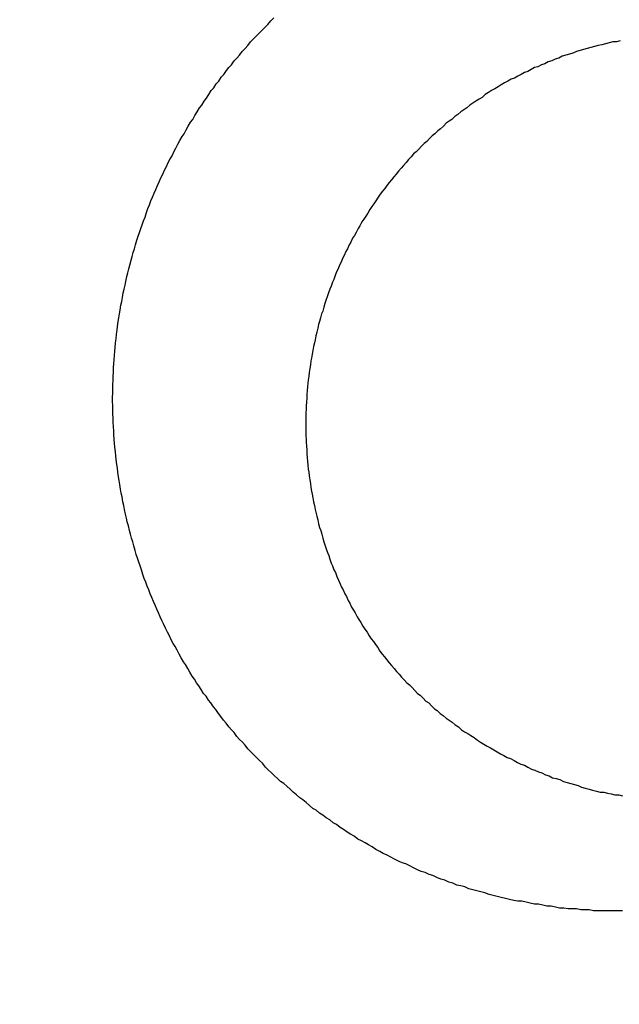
# Model space of a CAD drawing. Header units: millimetres. Extents: x -604189 to 881711, y -381903 to -7297.
# Tile 269 of 656: x -587976 to -587970, y -164054 to -164044. Entities that reach past the tile are written whole.
import ezdxf

# ---------------------------------------------------------------- set-up
doc = ezdxf.new("R2010")
doc.units = ezdxf.units.MM
doc.header["$LTSCALE"] = 100
doc.linetypes.add('0.5_0.5', pattern=[1, 0.5, -0.5])
doc.linetypes.add('ACAD_ISO04W100', pattern=[30.5, 24, -3, 0.5, -3])
doc.layers.get('Defpoints').update_dxf_attribs({"color": 30})
doc.layers.add('OPIS', color=7, linetype='Continuous')
doc.layers.add('strop osie', color=80, linetype='ACAD_ISO04W100', lineweight=5)
doc.styles.get("Standard").update_dxf_attribs({"font": 'romans.shx', "width": 0.5})
doc.dimstyles.new('1 50', dxfattribs={"dimtxt": 150, "dimasz": 80, "dimexe": 1, "dimexo": 1, "dimgap": 20, "dimtad": 1, "dimdec": 0, "dimlfac": 0.1, "dimtxsty": 'Standard', "dimblk": 'ARCHTICK', "dimcen": 200, "dimclrd": 2, "dimadec": 1, "dimazin": 0, "dimtfac": 1, "dimtdec": 0, "dimtmove": 0, "dimatfit": 3, "dimldrblk": 'ARCHTICK', "dimfxl": 120, "dimfxlon": 1, "dimtfill": 1, "dimarcsym": 0})

# ---------------------------------------------------------------- blocks, each defined once
blk = doc.blocks.new('_ArchTick')
at = {"layer": 'strop osie', "color": 0, "const_width": 0.15}
blk.add_lwpolyline([(-0.5, -0.5), (0.5, 0.5)], dxfattribs=at)
blk = doc.blocks.new('*D3294')
at = {"layer": 'Defpoints', "color": 0, "linetype": 'ByBlock', "lineweight": 5, "transparency": 16777216}
for p in [(-595783.126, -159420.303), (-593748.924, -159420.303), (-552118.935, -179940.303)]:
    blk.add_point(p, dxfattribs=at)
at = {"layer": 'OPIS', "color": 0, "linetype": 'Continuous', "lineweight": -2, "transparency": 16777216}
for p, q in [((-595723.126, -159420.303), (-595784.126, -159420.303)), ((-595723.126, -179940.303), (-595784.126, -179940.303))]:
    blk.add_line(p, q, dxfattribs=at)
at = {"layer": 'OPIS', "color": 2, "lineweight": -2, "transparency": 16777216}
blk.add_line((-595783.126, -179940.303), (-595783.126, -159420.303), dxfattribs=at)
at = {"layer": 'OPIS', "color": 2, "linetype": 'ByBlock', "lineweight": -2, "transparency": 16777216, "xscale": 80, "yscale": 80, "zscale": 80}
for p, rotation in [((-595783.126, -159420.303), 90), ((-595783.126, -179940.303), 270)]:
    blk.add_blockref('_ArchTick', p, dxfattribs=dict(at, rotation=rotation))
at = {"layer": 'OPIS', "color": 0, "linetype": 'ByBlock', "lineweight": 13, "transparency": 16777216, "insert": (-595878.126, -169680.303), "char_height": 150, "attachment_point": 5, "rotation": 90, "bg_fill": 3, "box_fill_scale": 1.1, "bg_fill_color": 256, "bg_fill_true_color": 13158600, "bg_fill_transparency": 0}
blk.add_mtext('2052', dxfattribs=at)

msp = doc.modelspace()

# ---------------------------------------------------------------- hatches: boundary and pattern name
at = {"layer": 'OPIS', "linetype": 'ByBlock', "lineweight": 15}
h = msp.add_hatch(dxfattribs=at)
h.set_pattern_fill('ANSI37', color=0, scale=80, angle=45)
h.set_pattern_definition([(90, (-306927.96, 32475.8), (-254, 0), []), (180, (-306927.96, 32475.8), (-3e-14, -254), [])])
edge = h.paths.add_edge_path()
edge.add_arc((-587934.086, -167378.931), 50, 0, 90)
edge.add_line((-587934.086, -167328.931), (-588139.086, -167328.93))
edge.add_arc((-588139.086, -167378.93), 50, 89.9996, 180)
edge.add_line((-588189.086, -167378.93), (-588189.086, -167822.93))
edge.add_arc((-588139.086, -167822.93), 50, 180, 270)
edge.add_line((-588139.086, -167872.93), (-587934.085, -167872.931))
edge.add_arc((-587934.086, -167822.931), 50, 270.0014, 360)
edge.add_line((-587884.086, -167822.931), (-587884.086, -167378.931))
edge = h.paths.add_edge_path()
edge.add_arc((-587934.086, -167378.931), 50, 0, 90)
edge.add_line((-587934.086, -167328.931), (-588139.086, -167328.93))
edge.add_arc((-588139.086, -167378.93), 50, 89.9996, 180)
edge.add_line((-588189.086, -167378.93), (-588189.086, -167822.93))
edge.add_arc((-588139.086, -167822.93), 50, 180, 270)
edge.add_line((-588139.086, -167872.93), (-587934.085, -167872.931))
edge.add_arc((-587934.086, -167822.931), 50, 270.0014, 360)
edge.add_line((-587884.086, -167822.931), (-587884.086, -167378.931))
edge = h.paths.add_edge_path()
edge.add_line((-588244.087, -167300.93), (-587769.086, -167300.93))
edge.add_line((-587769.086, -167300.93), (-587769.086, -167900.93))
edge.add_line((-587769.086, -167900.93), (-588243.789, -167900.93))
edge.add_arc((-588244.086, -167892.935), 8, 180, 272.1285, ccw=False)
edge.add_line((-588252.086, -167892.935), (-588252.086, -167308.93))
edge.add_arc((-588244.086, -167308.93), 8, 90.0036, 180, ccw=False)
h.paths.add_polyline_path([(-589864.932, -164217.829), (-589865.004, -164223.092), (-589865.079, -164228.355), (-589865.156, -164233.617), (-589865.235, -164238.88), (-589865.318, -164244.143), (-589865.402, -164249.406), (-589865.489, -164254.669), (-589865.579, -164259.931), (-589865.671, -164265.194), (-589865.766, -164270.457), (-589865.863, -164275.719), (-589865.962, -164280.982), (-589866.064, -164286.244), (-589866.169, -164291.506), (-589866.276, -164296.769), (-589866.386, -164302.031), (-589866.498, -164307.293), (-589866.613, -164312.556), (-589866.73, -164317.818), (-589866.85, -164323.08), (-589866.972, -164328.342), (-589867.097, -164333.604), (-589867.225, -164338.866), (-589867.355, -164344.127), (-589867.488, -164349.389), (-589867.623, -164354.651), (-589867.76, -164359.913), (-589867.901, -164365.174), (-589868.043, -164370.436), (-589868.189, -164375.697), (-589868.337, -164380.958), (-589868.487, -164386.22), (-589868.64, -164391.481), (-589868.795, -164396.742), (-589868.953, -164402.003), (-590219.489, -164402.003), (-590219.664, -164396.198), (-590219.835, -164390.392), (-590220.003, -164384.587), (-590220.168, -164378.781), (-590220.329, -164372.976), (-590220.488, -164367.17), (-590220.643, -164361.364), (-590220.796, -164355.558), (-590220.945, -164349.752), (-590221.092, -164343.946), (-590221.235, -164338.14), (-590221.375, -164332.334), (-590221.512, -164326.527), (-590221.646, -164320.721), (-590221.777, -164314.914), (-590221.904, -164309.108), (-590222.029, -164303.301), (-590222.151, -164297.495), (-590222.269, -164291.688), (-590222.385, -164285.881), (-590222.497, -164280.074), (-590222.606, -164274.267), (-590222.713, -164268.461), (-590222.816, -164262.653), (-590222.916, -164256.846), (-590223.014, -164251.039), (-590223.108, -164245.232), (-590223.199, -164239.425), (-590223.287, -164233.618), (-590223.372, -164227.81), (-590223.454, -164222.003), (-590223.533, -164216.196), (-590223.609, -164210.388), (-590223.682, -164204.581), (-590223.751, -164198.773), (-590223.818, -164192.966), (-590223.881, -164187.158), (-590223.941, -164181.35), (-590223.997, -164175.543), (-590224.051, -164169.735), (-590224.101, -164163.927), (-590224.147, -164158.12), (-590224.191, -164152.312), (-590224.231, -164146.504), (-590224.267, -164140.696), (-590224.301, -164134.888), (-590224.332, -164129.081), (-590224.361, -164123.273), (-590224.388, -164117.465), (-590224.413, -164111.657), (-590224.437, -164105.849), (-590224.459, -164100.041), (-590224.475, -164094.233), (-590224.48, -164088.425), (-590224.472, -164082.617), (-590224.448, -164076.809), (-590224.406, -164071.002), (-590224.347, -164065.194), (-590224.269, -164059.387), (-590224.171, -164053.58), (-590224.054, -164047.773), (-590223.917, -164041.967), (-590223.759, -164036.161), (-590223.581, -164030.356), (-590223.381, -164024.551), (-590223.159, -164018.747), (-590222.914, -164012.944), (-590222.642, -164007.143), (-590222.341, -164001.342), (-590222.009, -163995.544), (-590221.642, -163989.748), (-590221.238, -163983.954), (-590220.795, -163978.163), (-590220.304, -163972.376), (-590219.753, -163966.594), (-590219.129, -163960.82), (-590218.419, -163955.056), (-590217.605, -163949.306), (-590216.67, -163943.574), (-590215.596, -163937.865), (-590214.362, -163932.188), (-590212.941, -163926.557), (-590211.302, -163920.987), (-590209.416, -163915.495), (-590207.246, -163910.11), (-590204.744, -163904.869), (-590201.869, -163899.824), (-590198.582, -163895.036), (-590194.851, -163890.591), (-590190.671, -163886.563), (-590186.105, -163882.977), (-590181.224, -163879.833), (-590176.097, -163877.106), (-590170.784, -163874.761), (-590165.336, -163872.759), (-590159.785, -163871.064), (-590154.154, -163869.636), (-590148.468, -163868.44), (-590142.747, -163867.44), (-590137, -163866.603), (-590131.235, -163865.9), (-590125.458, -163865.297), (-590119.674, -163864.778), (-590113.884, -163864.334), (-590108.088, -163863.958), (-590102.289, -163863.646), (-590096.486, -163863.39), (-590090.681, -163863.186), (-590084.874, -163863.026), (-590079.068, -163862.906), (-590073.26, -163862.819), (-590067.453, -163862.761), (-590061.645, -163862.725), (-590055.837, -163862.707), (-590050.029, -163862.7), (-590044.221, -163862.698), (-590038.958, -163862.699), (-590033.694, -163862.704), (-590028.431, -163862.718), (-590023.167, -163862.744), (-590017.904, -163862.788), (-590012.641, -163862.852), (-590007.379, -163862.942), (-590002.117, -163863.062), (-589996.856, -163863.215), (-589991.596, -163863.407), (-589986.337, -163863.64), (-589981.081, -163863.919), (-589975.828, -163864.249), (-589970.579, -163864.634), (-589965.334, -163865.078), (-589960.096, -163865.587), (-589954.864, -163866.17), (-589949.645, -163866.847), (-589944.442, -163867.642), (-589939.263, -163868.578), (-589934.115, -163869.676), (-589929.013, -163870.965), (-589923.971, -163872.474), (-589919.009, -163874.23), (-589914.153, -163876.259), (-589909.436, -163878.591), (-589904.896, -163881.253), (-589900.585, -163884.268), (-589896.554, -163887.652), (-589892.857, -163891.394), (-589889.534, -163895.471), (-589886.574, -163899.824), (-589883.952, -163904.387), (-589881.64, -163909.114), (-589879.606, -163913.968), (-589877.817, -163918.918), (-589876.241, -163923.939), (-589874.854, -163929.016), (-589873.636, -163934.137), (-589872.564, -163939.29), (-589871.619, -163944.467), (-589870.784, -163949.663), (-589870.048, -163954.875), (-589869.397, -163960.099), (-589868.818, -163965.33), (-589868.302, -163970.568), (-589867.84, -163975.811), (-589867.421, -163981.058), (-589867.037, -163986.308), (-589866.685, -163991.559), (-589866.363, -163996.813), (-589866.067, -164002.068), (-589865.796, -164007.324), (-589865.549, -164012.582), (-589865.322, -164017.84), (-589865.116, -164023.1), (-589864.928, -164028.36), (-589864.759, -164033.621), (-589864.607, -164038.882), (-589864.472, -164044.144), (-589864.354, -164049.406), (-589864.252, -164054.668), (-589864.166, -164059.931), (-589864.096, -164065.194), (-589864.041, -164070.457), (-589864.001, -164075.72), (-589863.976, -164080.984), (-589863.964, -164086.247), (-589863.964, -164091.51), (-589863.974, -164096.774), (-589863.991, -164102.037), (-589864.012, -164107.301), (-589864.034, -164112.564), (-589864.057, -164117.828), (-589864.081, -164123.091), (-589864.107, -164128.354), (-589864.135, -164133.618), (-589864.165, -164138.881), (-589864.197, -164144.144), (-589864.232, -164149.408), (-589864.269, -164154.671), (-589864.31, -164159.934), (-589864.353, -164165.198), (-589864.399, -164170.461), (-589864.447, -164175.724), (-589864.498, -164180.987), (-589864.552, -164186.25), (-589864.609, -164191.513), (-589864.668, -164196.777), (-589864.73, -164202.04), (-589864.795, -164207.303), (-589864.862, -164212.566)])
h.paths.add_polyline_path([(-590463.924, -164407.051), (-587763.924, -164407.051), (-587763.924, -162910.783), (-590463.924, -162910.783)])
h.paths.add_polyline_path([(-590295.717, -164839.225), (-590289.91, -164839.127), (-590284.103, -164839.033), (-590278.295, -164838.942), (-590272.488, -164838.854), (-590266.681, -164838.769), (-590260.873, -164838.687), (-590255.066, -164838.608), (-590249.259, -164838.532), (-590243.451, -164838.459), (-590237.644, -164838.39), (-590231.836, -164838.323), (-590226.028, -164838.26), (-590220.221, -164838.2), (-590214.413, -164838.144), (-590208.605, -164838.09), (-590202.798, -164838.04), (-590196.99, -164837.994), (-590191.182, -164837.95), (-590185.374, -164837.91), (-590179.567, -164837.874), (-590173.759, -164837.84), (-590167.951, -164837.809), (-590162.143, -164837.78), (-590156.335, -164837.753), (-590150.527, -164837.728), (-590144.719, -164837.704), (-590138.912, -164837.682), (-590133.104, -164837.666), (-590127.296, -164837.661), (-590121.488, -164837.669), (-590115.68, -164837.693), (-590109.872, -164837.735), (-590104.065, -164837.794), (-590098.257, -164837.872), (-590092.45, -164837.97), (-590086.643, -164838.087), (-590080.837, -164838.224), (-590075.031, -164838.382), (-590069.226, -164838.56), (-590063.422, -164838.76), (-590057.618, -164838.982), (-590051.815, -164839.227), (-590046.013, -164839.499), (-590040.213, -164839.8), (-590034.415, -164840.132), (-590028.618, -164840.499), (-590022.825, -164840.903), (-590017.034, -164841.346), (-590011.246, -164841.837), (-590005.465, -164842.388), (-589999.691, -164843.012), (-589993.927, -164843.722), (-589988.176, -164844.536), (-589982.444, -164845.471), (-589976.736, -164846.545), (-589971.059, -164847.779), (-589965.428, -164849.2), (-589959.858, -164850.839), (-589954.366, -164852.725), (-589948.98, -164854.895), (-589943.739, -164857.397), (-589938.694, -164860.272), (-589933.906, -164863.559), (-589929.462, -164867.29), (-589925.433, -164871.47), (-589921.847, -164876.036), (-589918.704, -164880.917), (-589915.976, -164886.044), (-589913.631, -164891.357), (-589911.63, -164896.805), (-589909.934, -164902.356), (-589908.507, -164907.987), (-589907.31, -164913.673), (-589906.31, -164919.394), (-589905.474, -164925.141), (-589904.77, -164930.906), (-589904.168, -164936.683), (-589903.648, -164942.467), (-589903.204, -164948.257), (-589902.829, -164954.053), (-589902.516, -164959.852), (-589902.261, -164965.655), (-589902.056, -164971.46), (-589901.897, -164977.267), (-589901.776, -164983.073), (-589901.69, -164988.881), (-589901.631, -164994.688), (-589901.596, -165000.496), (-589901.577, -165006.304), (-589901.57, -165012.112), (-589901.569, -165017.92), (-589901.57, -165023.183), (-589901.575, -165028.447), (-589901.588, -165033.71), (-589901.615, -165038.974), (-589901.658, -165044.237), (-589901.723, -165049.5), (-589901.813, -165054.762), (-589901.932, -165060.024), (-589902.086, -165065.285), (-589902.277, -165070.545), (-589902.51, -165075.804), (-589902.79, -165081.06), (-589903.119, -165086.313), (-589903.504, -165091.562), (-589903.949, -165096.807), (-589904.458, -165102.045), (-589905.04, -165107.276), (-589905.717, -165112.496), (-589906.513, -165117.699), (-589907.448, -165122.878), (-589908.547, -165128.026), (-589909.836, -165133.128), (-589911.345, -165138.17), (-589913.1, -165143.132), (-589915.129, -165147.988), (-589917.461, -165152.705), (-589920.123, -165157.245), (-589923.139, -165161.556), (-589926.522, -165165.587), (-589930.265, -165169.284), (-589934.342, -165172.607), (-589938.694, -165175.567), (-589943.257, -165178.189), (-589947.985, -165180.501), (-589952.838, -165182.535), (-589957.788, -165184.324), (-589962.81, -165185.9), (-589967.887, -165187.287), (-589973.007, -165188.505), (-589978.16, -165189.577), (-589983.337, -165190.522), (-589988.534, -165191.357), (-589993.746, -165192.093), (-589998.969, -165192.744), (-590004.201, -165193.323), (-590009.439, -165193.839), (-590014.682, -165194.301), (-590019.929, -165194.72), (-590025.178, -165195.104), (-590030.43, -165195.456), (-590035.683, -165195.778), (-590040.938, -165196.074), (-590046.195, -165196.345), (-590051.452, -165196.592), (-590056.711, -165196.819), (-590061.97, -165197.025), (-590067.23, -165197.213), (-590072.491, -165197.382), (-590077.752, -165197.534), (-590083.014, -165197.669), (-590088.276, -165197.787), (-590093.539, -165197.889), (-590098.801, -165197.975), (-590104.064, -165198.045), (-590109.327, -165198.1), (-590114.591, -165198.14), (-590119.854, -165198.165), (-590125.118, -165198.177), (-590130.381, -165198.177), (-590135.644, -165198.167), (-590140.908, -165198.15), (-590146.171, -165198.129), (-590151.435, -165198.107), (-590156.698, -165198.084), (-590161.961, -165198.06), (-590167.225, -165198.034), (-590172.488, -165198.006), (-590177.752, -165197.976), (-590183.015, -165197.944), (-590188.278, -165197.909), (-590193.541, -165197.872), (-590198.805, -165197.831), (-590204.068, -165197.788), (-590209.331, -165197.742), (-590214.594, -165197.694), (-590219.858, -165197.643), (-590225.121, -165197.589), (-590230.384, -165197.532), (-590235.647, -165197.473), (-590240.91, -165197.411), (-590246.173, -165197.346), (-590251.436, -165197.279), (-590256.699, -165197.209), (-590261.962, -165197.137), (-590267.225, -165197.062), (-590272.488, -165196.985), (-590277.751, -165196.906), (-590283.014, -165196.823), (-590288.276, -165196.739), (-590293.539, -165196.652), (-590298.802, -165196.562), (-590304.064, -165196.47), (-590309.327, -165196.375), (-590314.59, -165196.278), (-590319.852, -165196.179), (-590325.115, -165196.077), (-590330.377, -165195.972), (-590335.639, -165195.865), (-590340.902, -165195.755), (-590346.164, -165195.643), (-590351.426, -165195.528), (-590356.688, -165195.411), (-590361.95, -165195.291), (-590367.212, -165195.169), (-590372.474, -165195.044), (-590377.736, -165194.916), (-590382.998, -165194.786), (-590388.26, -165194.653), (-590393.521, -165194.518), (-590398.783, -165194.381), (-590404.045, -165194.24), (-590409.306, -165194.098), (-590414.568, -165193.952), (-590419.829, -165193.804), (-590425.09, -165193.654), (-590430.351, -165193.501), (-590435.613, -165193.346), (-590440.874, -165193.188), (-590440.874, -164842.652), (-590435.068, -164842.477), (-590429.263, -164842.306), (-590423.457, -164842.138), (-590417.652, -164841.973), (-590411.846, -164841.812), (-590406.04, -164841.653), (-590400.235, -164841.498), (-590394.429, -164841.345), (-590388.623, -164841.196), (-590382.817, -164841.049), (-590377.01, -164840.906), (-590371.204, -164840.766), (-590365.398, -164840.629), (-590359.591, -164840.495), (-590353.785, -164840.364), (-590347.978, -164840.237), (-590342.172, -164840.112), (-590336.365, -164839.99), (-590330.558, -164839.872), (-590324.752, -164839.756), (-590318.945, -164839.644), (-590313.138, -164839.535), (-590307.331, -164839.428), (-590301.524, -164839.325)])
edge = h.paths.add_edge_path()
edge.add_arc((-590093.924, -162268.543), 50, 0, 90.0004)
edge.add_line((-590093.924, -162218.543), (-590298.924, -162218.545))
edge.add_arc((-590298.924, -162268.545), 50, 90.0009, 180)
edge.add_line((-590348.924, -162268.545), (-590348.924, -162712.545))
edge.add_arc((-590298.924, -162712.545), 50, 180, 270.0022)
edge.add_line((-590298.922, -162762.545), (-590093.923, -162762.543))
edge.add_arc((-590093.924, -162712.543), 50, 270.0009, 360)
edge.add_line((-590043.924, -162712.543), (-590043.924, -162268.543))
edge = h.paths.add_edge_path()
edge.add_arc((-590093.924, -161668.543), 50, 0, 90.0004)
edge.add_line((-590093.924, -161618.543), (-590298.924, -161618.545))
edge.add_arc((-590298.924, -161668.545), 50, 90.0009, 180)
edge.add_line((-590348.924, -161668.545), (-590348.924, -162112.545))
edge.add_arc((-590298.924, -162112.545), 50, 180, 270.0022)
edge.add_line((-590298.922, -162162.545), (-590093.923, -162162.543))
edge.add_arc((-590093.924, -162112.543), 50, 270.0009, 360)
edge.add_line((-590043.924, -162112.543), (-590043.924, -161668.543))
h.paths.add_polyline_path([(-590463.924, -162790.543), (-587763.924, -162790.543), (-587763.924, -161590.543), (-590463.924, -161590.543)])
edge = h.paths.add_edge_path()
edge.add_arc((-588139.086, -168270.003), 50, 89.9996, 180)
edge.add_line((-588189.086, -168270.003), (-588189.086, -168714.003))
edge.add_arc((-588139.086, -168714.003), 50, 180, 270)
edge.add_line((-588139.086, -168764.003), (-587934.085, -168764.004))
edge.add_arc((-587934.086, -168714.004), 50, 270.0014, 360)
edge.add_line((-587884.086, -168714.004), (-587884.086, -168270.004))
edge.add_arc((-587934.086, -168270.004), 50, 0, 90)
edge.add_line((-587934.086, -168220.004), (-588139.086, -168220.003))
edge = h.paths.add_edge_path()
edge.add_arc((-587934.086, -169161.078), 50, 0, 90)
edge.add_line((-587934.086, -169111.078), (-588139.086, -169111.076))
edge.add_arc((-588139.086, -169161.076), 50, 89.9996, 180)
edge.add_line((-588189.086, -169161.076), (-588189.086, -169605.076))
edge.add_arc((-588139.086, -169605.076), 50, 180, 270)
edge.add_line((-588139.086, -169655.076), (-587934.085, -169655.078))
edge.add_arc((-587934.086, -169605.078), 50, 270.0014, 360)
edge.add_line((-587884.086, -169605.078), (-587884.086, -169161.078))
edge = h.paths.add_edge_path()
edge.add_arc((-588139.086, -170052.15), 50, 89.9996, 180)
edge.add_line((-588189.086, -170052.15), (-588189.086, -170496.15))
edge.add_arc((-588139.086, -170496.15), 50, 180, 270)
edge.add_line((-588139.086, -170546.15), (-587934.085, -170546.151))
edge.add_arc((-587934.086, -170496.151), 50, 270.0014, 360)
edge.add_line((-587884.086, -170496.151), (-587884.086, -170052.151))
edge.add_arc((-587934.086, -170052.151), 50, 0, 90)
edge.add_line((-587934.086, -170002.151), (-588139.086, -170002.15))
edge = h.paths.add_edge_path()
edge.add_arc((-588139.086, -170943.223), 50, 89.9996, 180)
edge.add_line((-588189.086, -170943.223), (-588189.086, -171387.223))
edge.add_arc((-588139.086, -171387.223), 50, 180, 270)
edge.add_line((-588139.086, -171437.223), (-587934.085, -171437.224))
edge.add_arc((-587934.086, -171387.224), 50, 270.0014, 360)
edge.add_line((-587884.086, -171387.224), (-587884.086, -170943.224))
edge.add_arc((-587934.086, -170943.224), 50, 0, 90)
edge.add_line((-587934.086, -170893.224), (-588139.086, -170893.223))
h.paths.add_polyline_path([(-587763.924, -164527.291), (-590463.924, -164527.291), (-590463.924, -171970.3), (-587763.924, -171970.3)])

# ---------------------------------------------------------------- next in the draw order: dimensions: what is measured, and where the dimension line sits
at = {"layer": 'OPIS', "color": 0, "linetype": 'ByBlock', "lineweight": 13}
dim = msp.add_linear_dim(base=(-595783.126, -159420.303), p1=(-552118.935, -179940.303), p2=(-593748.924, -159420.303), angle=90, dimstyle='1 50', override={"dimtmove": 1, "dimfxl": 60, "dimarcsym": 1}, dxfattribs=at)
dim.commit()
dim.dimension.update_dxf_attribs({"geometry": '*D3294', "text_midpoint": (-595878.126, -169680.303)})

# ---------------------------------------------------------------- next in the draw order: hatches: boundary and pattern name
at = {"layer": 'OPIS', "linetype": '0.5_0.5', "lineweight": 13}
h = msp.add_hatch(dxfattribs=at)
h.set_pattern_fill('ANSI37', color=0, scale=130)
h.set_pattern_definition([(45, (-597218.54, 256668.8), (-291.85832, 291.85832), []), (135, (-597218.54, 256668.8), (-291.85832, -291.85832), [])])
edge = h.paths.add_edge_path(flags=16)
edge.add_line((-570958.916, -168985.281), (-571058.916, -168985.281))
edge.add_line((-571058.916, -168985.281), (-572598.916, -168985.281))
edge.add_line((-572598.916, -168985.281), (-572598.915, -170470.3))
edge.add_line((-572598.915, -170470.3), (-570825.763, -170470.3))
edge.add_arc((-570508.916, -170339.099), 342.937, 180, 202.49364, ccw=False)
edge.add_arc((-570508.916, -170339.099), 342.937, 90, 180, ccw=False)
edge.add_line((-570508.916, -169996.163), (-570508.916, -169764.704))
edge.add_arc((-570058.916, -168985.281), 900, 180, 240, ccw=False)
edge = h.paths.add_edge_path(flags=17)
edge.add_line((-569358.915, -170085.281), (-569358.916, -168985.281))
edge.add_line((-569358.916, -168985.281), (-569358.917, -168985.281))
edge.add_line((-569358.917, -168985.281), (-569958.916, -168985.281))
edge.add_line((-569958.916, -168985.281), (-570058.916, -168985.281))
edge.add_line((-570058.916, -168985.281), (-570058.916, -168925.281))
edge.add_line((-570058.916, -168925.281), (-569958.916, -168925.281))
edge.add_line((-569958.916, -168925.281), (-569958.916, -168865.281))
edge.add_line((-569958.916, -168865.281), (-569358.916, -168865.281))
edge.add_line((-569358.916, -168865.281), (-569358.917, -166865.281))
edge.add_line((-569358.917, -166865.281), (-574098.917, -166865.286))
edge.add_line((-574098.917, -166865.286), (-574098.914, -171970.3))
edge.add_line((-574098.914, -171970.3), (-572608.913, -171970.3))
edge.add_line((-572608.913, -171970.3), (-571504.913, -170590.3))
edge.add_line((-571504.913, -170590.3), (-572718.915, -170590.3))
edge.add_line((-572718.915, -170590.3), (-572718.916, -168865.281))
edge.add_line((-572718.916, -168865.281), (-571058.916, -168865.281))
edge.add_line((-571058.916, -168865.281), (-571058.916, -168925.281))
edge.add_line((-571058.916, -168925.281), (-570958.916, -168925.281))
edge.add_line((-570958.916, -168925.281), (-570958.916, -168985.281))
edge.add_arc((-570058.916, -168985.281), 900, 180, 240)
edge.add_line((-570508.916, -169764.704), (-570508.916, -169996.163))
edge.add_arc((-570508.916, -170339.099), 342.937, 0, 90, ccw=False)
edge.add_arc((-570508.916, -170339.099), 342.937, 208.97989, 360, ccw=False)
edge.add_line((-570808.913, -170505.253), (-570808.913, -171171.086))
edge.add_arc((-570808.913, -171220.3), 49.214, 0, 90, ccw=False)
edge.add_arc((-570808.913, -171220.3), 49.214, 270, 360, ccw=False)
edge.add_line((-570808.913, -171269.514), (-570808.913, -171970.3))
edge.add_line((-570808.913, -171970.3), (-569358.914, -171970.3))
edge.add_line((-569358.914, -171970.3), (-569358.915, -170085.281))
h.paths.add_polyline_path([(-561118.924, -159870.303), (-590334.655, -159870.303), (-590334.655, -161470.303), (-562318.924, -161470.303), (-562318.924, -172095.292), (-561118.924, -172095.291), (-561118.924, -168350.303), (-552073.919, -168350.303), (-552073.92, -167150.303), (-561118.924, -167150.303)])
h.paths.add_polyline_path([(-572856.927, -169813.68), (-569451.07, -169813.68), (-569451.07, -169408.68), (-572856.927, -169408.68)], flags=16)

# ---------------------------------------------------------------- next in the draw order: linework, layer by layer
at = {"color": 0}
for points in [[(-587970.202, -164053.07, 0), (-587970.246, -164053.07, 0), (-587970.29, -164053.07, 0), (-587970.334, -164053.06, 0), (-587970.378, -164053.06, 0), (-587970.422, -164053.06, 0), (-587970.466, -164053.05, 0), (-587970.51, -164053.05, 0), (-587970.554, -164053.05, 0), (-587970.598, -164053.04, 0), (-587970.642, -164053.04, 0), (-587970.686, -164053.03, 0), (-587970.73, -164053.02, 0), (-587970.774, -164053.02, 0), (-587970.817, -164053.01, 0), (-587970.861, -164053, 0), (-587970.905, -164053, 0), (-587970.948, -164052.99, 0), (-587970.992, -164052.98, 0), (-587971.035, -164052.97, 0), (-587971.078, -164052.97, 0), (-587971.121, -164052.96, 0), (-587971.165, -164052.95, 0), (-587971.208, -164052.94, 0), (-587971.251, -164052.93, 0), (-587971.293, -164052.92, 0), (-587971.336, -164052.91, 0), (-587971.379, -164052.9, 0), (-587971.422, -164052.88, 0), (-587971.464, -164052.87, 0), (-587971.506, -164052.86, 0), (-587971.549, -164052.85, 0), (-587971.591, -164052.84, 0), (-587971.633, -164052.82, 0), (-587971.675, -164052.81, 0), (-587971.717, -164052.8, 0), (-587971.758, -164052.78, 0), (-587971.8, -164052.77, 0), (-587971.841, -164052.75, 0), (-587971.882, -164052.74, 0), (-587971.924, -164052.72, 0), (-587971.965, -164052.7, 0), (-587972.005, -164052.69, 0), (-587972.046, -164052.67, 0), (-587972.087, -164052.66, 0), (-587972.127, -164052.64, 0), (-587972.167, -164052.62, 0), (-587972.207, -164052.6, 0), (-587972.247, -164052.58, 0), (-587972.287, -164052.57, 0), (-587972.326, -164052.55, 0), (-587972.366, -164052.53, 0), (-587972.405, -164052.51, 0), (-587972.444, -164052.49, 0), (-587972.483, -164052.47, 0), (-587972.521, -164052.45, 0), (-587972.56, -164052.43, 0), (-587972.598, -164052.4, 0), (-587972.636, -164052.38, 0), (-587972.674, -164052.36, 0), (-587972.712, -164052.34, 0), (-587972.749, -164052.32, 0), (-587972.787, -164052.29, 0), (-587972.824, -164052.27, 0), (-587972.861, -164052.25, 0), (-587972.898, -164052.22, 0), (-587972.934, -164052.2, 0), (-587972.971, -164052.17, 0), (-587973.007, -164052.15, 0), (-587973.043, -164052.12, 0), (-587973.078, -164052.1, 0), (-587973.114, -164052.07, 0), (-587973.149, -164052.05, 0), (-587973.184, -164052.02, 0), (-587973.219, -164052, 0), (-587973.254, -164051.97, 0), (-587973.288, -164051.94, 0), (-587973.322, -164051.91, 0), (-587973.356, -164051.89, 0), (-587973.39, -164051.86, 0), (-587973.423, -164051.83, 0), (-587973.457, -164051.8, 0), (-587973.49, -164051.77, 0), (-587973.522, -164051.74, 0), (-587973.555, -164051.72, 0), (-587973.587, -164051.69, 0), (-587973.619, -164051.66, 0), (-587973.651, -164051.63, 0), (-587973.682, -164051.6, 0), (-587973.714, -164051.57, 0), (-587973.745, -164051.53, 0), (-587973.775, -164051.5, 0), (-587973.806, -164051.47, 0), (-587973.836, -164051.44, 0), (-587973.866, -164051.41, 0), (-587973.896, -164051.38, 0), (-587973.925, -164051.34, 0), (-587973.955, -164051.31, 0), (-587973.983, -164051.28, 0), (-587974.012, -164051.25, 0), (-587974.04, -164051.21, 0), (-587974.069, -164051.18, 0), (-587974.096, -164051.15, 0), (-587974.124, -164051.11, 0), (-587974.151, -164051.08, 0), (-587974.178, -164051.04, 0), (-587974.205, -164051.01, 0), (-587974.231, -164050.97, 0), (-587974.257, -164050.94, 0), (-587974.283, -164050.9, 0), (-587974.309, -164050.87, 0), (-587974.334, -164050.83, 0), (-587974.359, -164050.8, 0), (-587974.384, -164050.76, 0), (-587974.408, -164050.72, 0), (-587974.432, -164050.69, 0), (-587974.456, -164050.65, 0), (-587974.479, -164050.62, 0), (-587974.502, -164050.58, 0), (-587974.525, -164050.54, 0), (-587974.548, -164050.5, 0), (-587974.57, -164050.47, 0), (-587974.592, -164050.43, 0), (-587974.614, -164050.39, 0), (-587974.635, -164050.35, 0), (-587974.656, -164050.31, 0), (-587974.677, -164050.28, 0), (-587974.697, -164050.24, 0), (-587974.717, -164050.2, 0), (-587974.737, -164050.16, 0), (-587974.756, -164050.12, 0), (-587974.775, -164050.08, 0), (-587974.794, -164050.04, 0), (-587974.813, -164050, 0), (-587974.831, -164049.96, 0), (-587974.848, -164049.92, 0), (-587974.866, -164049.88, 0), (-587974.883, -164049.84, 0), (-587974.9, -164049.8, 0), (-587974.916, -164049.76, 0), (-587974.932, -164049.72, 0), (-587974.948, -164049.68, 0), (-587974.964, -164049.64, 0), (-587974.979, -164049.6, 0), (-587974.994, -164049.56, 0), (-587975.008, -164049.51, 0), (-587975.022, -164049.47, 0), (-587975.036, -164049.43, 0), (-587975.05, -164049.39, 0), (-587975.063, -164049.35, 0), (-587975.075, -164049.31, 0), (-587975.088, -164049.26, 0), (-587975.1, -164049.22, 0), (-587975.112, -164049.18, 0), (-587975.123, -164049.14, 0), (-587975.134, -164049.1, 0), (-587975.145, -164049.05, 0), (-587975.156, -164049.01, 0), (-587975.166, -164048.97, 0), (-587975.175, -164048.93, 0), (-587975.185, -164048.88, 0), (-587975.194, -164048.84, 0), (-587975.203, -164048.8, 0), (-587975.211, -164048.75, 0), (-587975.219, -164048.71, 0), (-587975.227, -164048.67, 0), (-587975.234, -164048.62, 0), (-587975.241, -164048.58, 0), (-587975.248, -164048.54, 0), (-587975.254, -164048.49, 0), (-587975.26, -164048.45, 0), (-587975.266, -164048.41, 0), (-587975.271, -164048.36, 0), (-587975.276, -164048.32, 0), (-587975.281, -164048.28, 0), (-587975.285, -164048.23, 0), (-587975.289, -164048.19, 0), (-587975.292, -164048.15, 0), (-587975.296, -164048.1, 0), (-587975.298, -164048.06, 0), (-587975.301, -164048.02, 0), (-587975.303, -164047.97, 0), (-587975.305, -164047.93, 0), (-587975.306, -164047.88, 0), (-587975.307, -164047.84, 0), (-587975.308, -164047.8, 0), (-587975.309, -164047.75, 0), (-587975.309, -164047.71, 0), (-587975.308, -164047.67, 0), (-587975.308, -164047.62, 0), (-587975.307, -164047.58, 0), (-587975.305, -164047.53, 0), (-587975.304, -164047.49, 0), (-587975.302, -164047.45, 0), (-587975.299, -164047.4, 0), (-587975.297, -164047.36, 0), (-587975.294, -164047.32, 0), (-587975.29, -164047.27, 0), (-587975.286, -164047.23, 0), (-587975.282, -164047.19, 0), (-587975.278, -164047.14, 0), (-587975.273, -164047.1, 0), (-587975.268, -164047.05, 0), (-587975.262, -164047.01, 0), (-587975.257, -164046.97, 0), (-587975.25, -164046.92, 0), (-587975.244, -164046.88, 0), (-587975.237, -164046.84, 0), (-587975.23, -164046.8, 0), (-587975.222, -164046.75, 0), (-587975.214, -164046.71, 0), (-587975.206, -164046.67, 0), (-587975.198, -164046.62, 0), (-587975.189, -164046.58, 0), (-587975.18, -164046.54, 0), (-587975.17, -164046.5, 0), (-587975.16, -164046.45, 0), (-587975.15, -164046.41, 0), (-587975.139, -164046.37, 0), (-587975.128, -164046.33, 0), (-587975.117, -164046.28, 0), (-587975.106, -164046.24, 0), (-587975.094, -164046.2, 0), (-587975.081, -164046.16, 0), (-587975.069, -164046.12, 0), (-587975.056, -164046.07, 0), (-587975.043, -164046.03, 0), (-587975.029, -164045.99, 0), (-587975.015, -164045.95, 0), (-587975.001, -164045.91, 0), (-587974.986, -164045.87, 0), (-587974.971, -164045.83, 0), (-587974.956, -164045.78, 0), (-587974.941, -164045.74, 0), (-587974.925, -164045.7, 0), (-587974.909, -164045.66, 0), (-587974.892, -164045.62, 0), (-587974.875, -164045.58, 0), (-587974.858, -164045.54, 0), (-587974.84, -164045.5, 0), (-587974.823, -164045.46, 0), (-587974.805, -164045.42, 0), (-587974.786, -164045.38, 0), (-587974.767, -164045.34, 0), (-587974.748, -164045.3, 0), (-587974.729, -164045.26, 0), (-587974.709, -164045.22, 0), (-587974.689, -164045.19, 0), (-587974.669, -164045.15, 0), (-587974.649, -164045.11, 0), (-587974.628, -164045.07, 0), (-587974.606, -164045.03, 0), (-587974.585, -164044.99, 0), (-587974.563, -164044.96, 0), (-587974.541, -164044.92, 0), (-587974.519, -164044.88, 0), (-587974.496, -164044.84, 0), (-587974.473, -164044.81, 0), (-587974.45, -164044.77, 0), (-587974.426, -164044.73, 0), (-587974.403, -164044.69, 0), (-587974.379, -164044.66, 0), (-587974.354, -164044.62, 0), (-587974.329, -164044.59, 0), (-587974.305, -164044.55, 0), (-587974.279, -164044.51, 0), (-587974.254, -164044.48, 0), (-587974.228, -164044.44, 0), (-587974.202, -164044.41, 0), (-587974.176, -164044.37, 0), (-587974.149, -164044.34, 0), (-587974.122, -164044.3, 0), (-587974.095, -164044.27, 0), (-587974.068, -164044.24, 0), (-587974.04, -164044.2, 0), (-587974.012, -164044.17, 0), (-587973.984, -164044.14, 0), (-587973.956, -164044.1, 0), (-587973.927, -164044.07, 0), (-587973.898, -164044.04, 0), (-587973.869, -164044, 0), (-587973.839, -164043.97, 0), (-587973.809, -164043.94, 0), (-587973.78, -164043.91, 0), (-587973.749, -164043.88, 0), (-587973.719, -164043.85, 0), (-587973.688, -164043.82, 0), (-587973.657, -164043.78, 0), (-587973.626, -164043.75, 0)], [(-587970.01, -164043.99, 0), (-587970.049, -164044, 0), (-587970.087, -164044, 0), (-587970.125, -164044.01, 0), (-587970.164, -164044.02, 0), (-587970.202, -164044.03, 0), (-587970.24, -164044.04, 0), (-587970.278, -164044.05, 0), (-587970.316, -164044.06, 0), (-587970.353, -164044.07, 0), (-587970.391, -164044.08, 0), (-587970.428, -164044.09, 0), (-587970.466, -164044.1, 0), (-587970.503, -164044.12, 0), (-587970.54, -164044.13, 0), (-587970.577, -164044.14, 0), (-587970.614, -164044.15, 0), (-587970.651, -164044.17, 0), (-587970.687, -164044.18, 0), (-587970.724, -164044.2, 0), (-587970.76, -164044.21, 0), (-587970.796, -164044.23, 0), (-587970.832, -164044.24, 0), (-587970.868, -164044.26, 0), (-587970.904, -164044.27, 0), (-587970.939, -164044.29, 0), (-587970.975, -164044.31, 0), (-587971.01, -164044.32, 0), (-587971.045, -164044.34, 0), (-587971.08, -164044.36, 0), (-587971.114, -164044.38, 0), (-587971.149, -164044.39, 0), (-587971.183, -164044.41, 0), (-587971.217, -164044.43, 0), (-587971.251, -164044.45, 0), (-587971.285, -164044.47, 0), (-587971.319, -164044.49, 0), (-587971.352, -164044.51, 0), (-587971.385, -164044.53, 0), (-587971.418, -164044.55, 0), (-587971.451, -164044.58, 0), (-587971.483, -164044.6, 0), (-587971.516, -164044.62, 0), (-587971.548, -164044.64, 0), (-587971.579, -164044.66, 0), (-587971.611, -164044.69, 0), (-587971.643, -164044.71, 0), (-587971.674, -164044.73, 0), (-587971.705, -164044.76, 0), (-587971.735, -164044.78, 0), (-587971.766, -164044.81, 0), (-587971.796, -164044.83, 0), (-587971.826, -164044.85, 0), (-587971.856, -164044.88, 0), (-587971.885, -164044.91, 0), (-587971.915, -164044.93, 0), (-587971.944, -164044.96, 0), (-587971.972, -164044.98, 0), (-587972.001, -164045.01, 0), (-587972.029, -164045.04, 0), (-587972.057, -164045.06, 0), (-587972.085, -164045.09, 0), (-587972.112, -164045.12, 0), (-587972.14, -164045.15, 0), (-587972.167, -164045.17, 0), (-587972.193, -164045.2, 0), (-587972.22, -164045.23, 0), (-587972.246, -164045.26, 0), (-587972.272, -164045.29, 0), (-587972.297, -164045.32, 0), (-587972.323, -164045.35, 0), (-587972.348, -164045.38, 0), (-587972.372, -164045.41, 0), (-587972.397, -164045.44, 0), (-587972.421, -164045.47, 0), (-587972.445, -164045.5, 0), (-587972.468, -164045.53, 0), (-587972.492, -164045.56, 0), (-587972.515, -164045.59, 0), (-587972.537, -164045.62, 0), (-587972.56, -164045.66, 0), (-587972.582, -164045.69, 0), (-587972.603, -164045.72, 0), (-587972.625, -164045.75, 0), (-587972.646, -164045.79, 0), (-587972.667, -164045.82, 0), (-587972.687, -164045.85, 0), (-587972.708, -164045.88, 0), (-587972.727, -164045.92, 0), (-587972.747, -164045.95, 0), (-587972.766, -164045.99, 0), (-587972.785, -164046.02, 0), (-587972.804, -164046.05, 0), (-587972.822, -164046.09, 0), (-587972.84, -164046.12, 0), (-587972.857, -164046.16, 0), (-587972.875, -164046.19, 0), (-587972.892, -164046.23, 0), (-587972.908, -164046.26, 0), (-587972.924, -164046.3, 0), (-587972.94, -164046.33, 0), (-587972.956, -164046.37, 0), (-587972.971, -164046.4, 0), (-587972.986, -164046.44, 0), (-587973.001, -164046.48, 0), (-587973.015, -164046.51, 0), (-587973.029, -164046.55, 0), (-587973.042, -164046.58, 0), (-587973.055, -164046.62, 0), (-587973.068, -164046.66, 0), (-587973.081, -164046.69, 0), (-587973.093, -164046.73, 0), (-587973.105, -164046.77, 0), (-587973.116, -164046.81, 0), (-587973.127, -164046.84, 0), (-587973.138, -164046.88, 0), (-587973.148, -164046.92, 0), (-587973.158, -164046.95, 0), (-587973.168, -164046.99, 0), (-587973.177, -164047.03, 0), (-587973.186, -164047.07, 0), (-587973.195, -164047.11, 0), (-587973.203, -164047.14, 0), (-587973.211, -164047.18, 0), (-587973.219, -164047.22, 0), (-587973.226, -164047.26, 0), (-587973.233, -164047.3, 0), (-587973.239, -164047.33, 0), (-587973.245, -164047.37, 0), (-587973.251, -164047.41, 0), (-587973.256, -164047.45, 0), (-587973.261, -164047.49, 0), (-587973.266, -164047.53, 0), (-587973.27, -164047.56, 0), (-587973.274, -164047.6, 0), (-587973.277, -164047.64, 0), (-587973.28, -164047.68, 0), (-587973.283, -164047.72, 0), (-587973.286, -164047.76, 0), (-587973.288, -164047.8, 0), (-587973.289, -164047.84, 0), (-587973.291, -164047.87, 0), (-587973.292, -164047.91, 0), (-587973.292, -164047.95, 0), (-587973.292, -164047.99, 0), (-587973.292, -164048.03, 0), (-587973.292, -164048.07, 0), (-587973.291, -164048.11, 0), (-587973.289, -164048.15, 0), (-587973.288, -164048.18, 0), (-587973.286, -164048.22, 0), (-587973.283, -164048.26, 0), (-587973.281, -164048.3, 0), (-587973.278, -164048.34, 0), (-587973.274, -164048.38, 0), (-587973.27, -164048.42, 0), (-587973.266, -164048.46, 0), (-587973.261, -164048.49, 0), (-587973.256, -164048.53, 0), (-587973.251, -164048.57, 0), (-587973.245, -164048.61, 0), (-587973.239, -164048.65, 0), (-587973.233, -164048.69, 0), (-587973.226, -164048.72, 0), (-587973.219, -164048.76, 0), (-587973.211, -164048.8, 0), (-587973.203, -164048.84, 0), (-587973.195, -164048.88, 0), (-587973.186, -164048.91, 0), (-587973.177, -164048.95, 0), (-587973.168, -164048.99, 0), (-587973.158, -164049.03, 0), (-587973.148, -164049.07, 0), (-587973.137, -164049.1, 0), (-587973.126, -164049.14, 0), (-587973.115, -164049.18, 0), (-587973.104, -164049.22, 0), (-587973.092, -164049.25, 0), (-587973.079, -164049.29, 0), (-587973.067, -164049.33, 0), (-587973.053, -164049.36, 0), (-587973.04, -164049.4, 0), (-587973.026, -164049.44, 0), (-587973.012, -164049.47, 0), (-587972.998, -164049.51, 0), (-587972.983, -164049.54, 0), (-587972.967, -164049.58, 0), (-587972.952, -164049.62, 0), (-587972.936, -164049.65, 0), (-587972.92, -164049.69, 0), (-587972.903, -164049.72, 0), (-587972.886, -164049.76, 0), (-587972.868, -164049.79, 0), (-587972.851, -164049.83, 0), (-587972.832, -164049.86, 0), (-587972.814, -164049.9, 0), (-587972.795, -164049.93, 0), (-587972.776, -164049.96, 0), (-587972.756, -164050, 0), (-587972.737, -164050.03, 0), (-587972.716, -164050.06, 0), (-587972.696, -164050.1, 0), (-587972.675, -164050.13, 0), (-587972.653, -164050.16, 0), (-587972.632, -164050.2, 0), (-587972.61, -164050.23, 0), (-587972.587, -164050.26, 0), (-587972.565, -164050.29, 0), (-587972.541, -164050.32, 0), (-587972.518, -164050.36, 0), (-587972.494, -164050.39, 0), (-587972.47, -164050.42, 0), (-587972.446, -164050.45, 0), (-587972.421, -164050.48, 0), (-587972.396, -164050.51, 0), (-587972.37, -164050.54, 0), (-587972.344, -164050.57, 0), (-587972.318, -164050.6, 0), (-587972.292, -164050.63, 0), (-587972.265, -164050.66, 0), (-587972.238, -164050.69, 0), (-587972.21, -164050.71, 0), (-587972.182, -164050.74, 0), (-587972.154, -164050.77, 0), (-587972.126, -164050.8, 0), (-587972.097, -164050.82, 0), (-587972.068, -164050.85, 0), (-587972.039, -164050.88, 0), (-587972.009, -164050.9, 0), (-587971.98, -164050.93, 0), (-587971.949, -164050.96, 0), (-587971.919, -164050.98, 0), (-587971.888, -164051.01, 0), (-587971.857, -164051.03, 0), (-587971.826, -164051.06, 0), (-587971.795, -164051.08, 0), (-587971.763, -164051.1, 0), (-587971.731, -164051.13, 0), (-587971.699, -164051.15, 0), (-587971.667, -164051.18, 0), (-587971.634, -164051.2, 0), (-587971.601, -164051.22, 0), (-587971.568, -164051.24, 0), (-587971.534, -164051.26, 0), (-587971.501, -164051.29, 0), (-587971.467, -164051.31, 0), (-587971.433, -164051.33, 0), (-587971.399, -164051.35, 0), (-587971.364, -164051.37, 0), (-587971.33, -164051.39, 0), (-587971.295, -164051.41, 0), (-587971.26, -164051.43, 0), (-587971.225, -164051.45, 0), (-587971.19, -164051.47, 0), (-587971.154, -164051.48, 0), (-587971.118, -164051.5, 0), (-587971.082, -164051.52, 0), (-587971.046, -164051.54, 0), (-587971.01, -164051.55, 0), (-587970.974, -164051.57, 0), (-587970.937, -164051.59, 0), (-587970.9, -164051.6, 0), (-587970.864, -164051.62, 0), (-587970.827, -164051.63, 0), (-587970.79, -164051.65, 0), (-587970.752, -164051.66, 0), (-587970.715, -164051.68, 0), (-587970.677, -164051.69, 0), (-587970.64, -164051.7, 0), (-587970.602, -164051.72, 0), (-587970.564, -164051.73, 0), (-587970.526, -164051.74, 0), (-587970.488, -164051.75, 0), (-587970.45, -164051.76, 0), (-587970.412, -164051.78, 0), (-587970.374, -164051.79, 0), (-587970.335, -164051.8, 0), (-587970.297, -164051.81, 0), (-587970.258, -164051.82, 0), (-587970.219, -164051.83, 0), (-587970.181, -164051.83, 0), (-587970.142, -164051.84, 0), (-587970.103, -164051.85, 0), (-587970.064, -164051.86, 0), (-587970.025, -164051.86, 0), (-587969.986, -164051.87, 0)], [(-587969.986, -164053.07, 0), (-587970.04, -164053.07, 0), (-587970.094, -164053.07, 0), (-587970.148, -164053.07, 0), (-587970.202, -164053.07, 0)]]:
    msp.add_polyline3d(points, dxfattribs=at)

doc.saveas('drawing.dxf')
